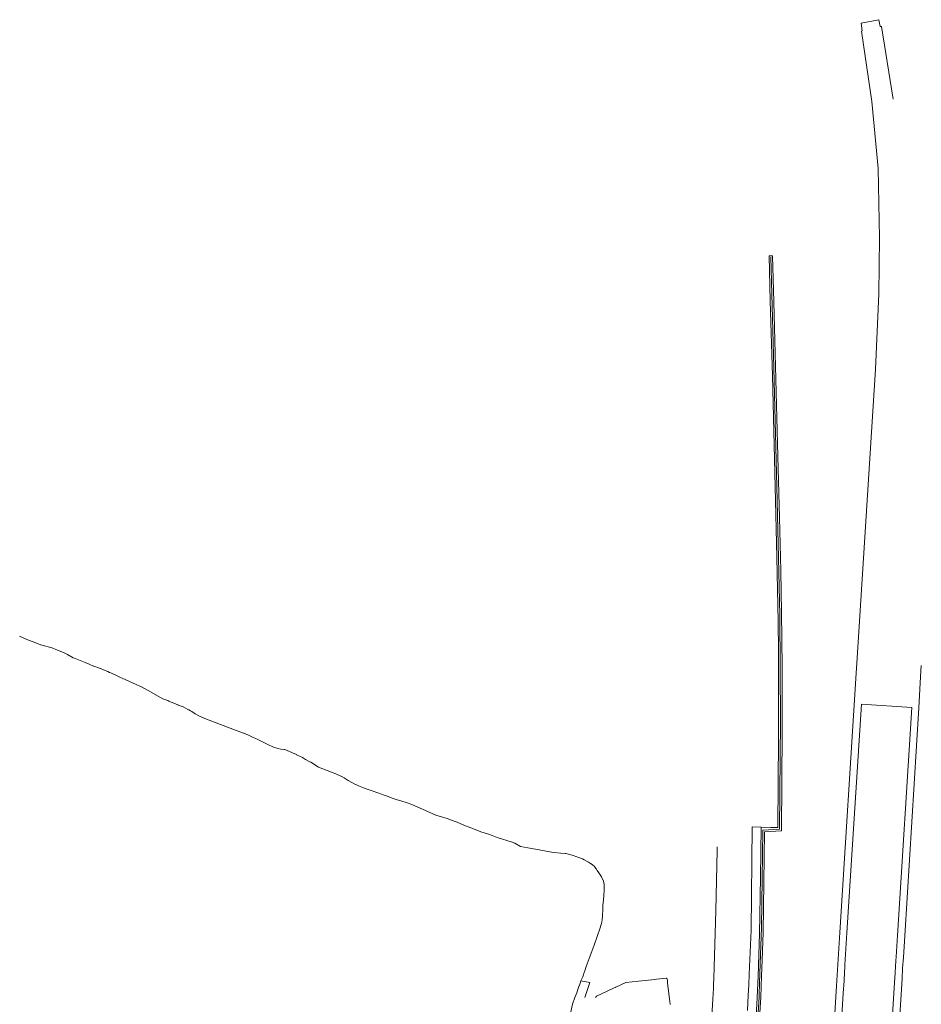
# Model space of a CAD drawing. Header units: metres. Extents: x 152391 to 157968, y 462336 to 467280.
# Tile 426 of 656: x 153572 to 153698, y 467141 to 467280. Entities that reach past the tile are written whole.
import ezdxf

# ---------------------------------------------------------------- set-up
doc = ezdxf.new("R2010")
doc.units = ezdxf.units.M
doc.header["$LTSCALE"] = 0.75
for name, color, linetype, lineweight in [('B-WE-GR-GRAS-GV', 251, 'Continuous', 13), ('B-WE-GR-GROENVOORZIENING-GV', 251, 'Continuous', 18), ('B-WE-GR-HAAG-G', 251, 'GR-HAAG1', 13), ('B-WE-OG-WATER_SLOOT-GV', 251, 'Continuous', 18)]:
    doc.layers.add(name, color=color, linetype=linetype, lineweight=lineweight)
doc.linetypes.add('GR-HAAG1', pattern='A,6,[176,NLCS.SHX,S=0.125,R=0,X=0,Y=0],-2', length=8)

msp = doc.modelspace()

# ---------------------------------------------------------------- linework, layer by layer
at = {"layer": 'B-WE-GR-GRAS-GV'}
msp.add_lwpolyline([(153649.19, 467140.16), (153649.44, 467141.22), (153649.45, 467141.24), (153649.76, 467142.17), (153650.02, 467142.83), (153650.15, 467143.15), (153650.39, 467143.86), (153650.39, 467143.87), (153650.4, 467143.87), (153650.4, 467143.88), (153650.4, 467143.89), (153650.51, 467144.18), (153650.62, 467144.5), (153650.86, 467145.1), (153651.13, 467145.82), (153651.17, 467145.94), (153651.36, 467146.52), (153652.49, 467149.53), (153653.33, 467151.98), (153653.43, 467152.28), (153653.52, 467152.57), (153653.55, 467152.78), (153653.61, 467153.14), (153653.64, 467153.55), (153653.67, 467153.86), (153653.68, 467154.41), (153653.71, 467155.11), (153653.8, 467155.93), (153653.84, 467156.5), (153653.85, 467156.66), (153653.88, 467157.12), (153653.89, 467157.13), (153653.9, 467157.6), (153653.86, 467158.08), (153653.77, 467158.54), (153653.49, 467159.15), (153653.15, 467159.69), (153652.91, 467160.05), (153652.79, 467160.23), (153652.71, 467160.34), (153652.53, 467160.6), (153652.19, 467160.89), (153651.97, 467161.03), (153651.69, 467161.21), (153651.07, 467161.54), (153650.85, 467161.66), (153650.2, 467161.93), (153650.19, 467161.93), (153649.4, 467162.2), (153648.5, 467162.42), (153648.42, 467162.42), (153647.79, 467162.48), (153646.79, 467162.59), (153646.26, 467162.65), (153643.69, 467163.13), (153643.13, 467163.23), (153642.1, 467163.42), (153641.3, 467163.88), (153640.93, 467164), (153638.85, 467164.69), (153638.11, 467164.96), (153637.6, 467165.13), (153636.52, 467165.49), (153635.74, 467165.79), (153634.17, 467166.43), (153633.21, 467166.81), (153632.51, 467167.07), (153632.16, 467167.2), (153631.82, 467167.34), (153631.13, 467167.54), (153630.7, 467167.68), (153630.2, 467167.84), (153628.35, 467168.68), (153626.83, 467169.32), (153626.02, 467169.59), (153625.42, 467169.77), (153624.64, 467170), (153624.05, 467170.2), (153623.49, 467170.43), (153623.38, 467170.47), (153622.79, 467170.7), (153622.59, 467170.78), (153622.06, 467170.98), (153621.27, 467171.24), (153620.43, 467171.54), (153620.04, 467171.68), (153619.56, 467171.84), (153618.81, 467172.18), (153617.9, 467172.7), (153617.31, 467173.05), (153616.89, 467173.29), (153616.83, 467173.32), (153616.15, 467173.64), (153613.7, 467174.59), (153613.58, 467174.66), (153612.64, 467175.25), (153612.47, 467175.34), (153611.9, 467175.66), (153611.44, 467175.91), (153610.61, 467176.32), (153610.6, 467176.33), (153610.04, 467176.6), (153609.98, 467176.62), (153608.99, 467177.03), (153608.9, 467177.04), (153608.42, 467177.1), (153608, 467177.18), (153607.39, 467177.39), (153606.56, 467177.75), (153605.72, 467178.16), (153605.16, 467178.44), (153604.75, 467178.64), (153604.51, 467178.75), (153603.85, 467179.07), (153603.2, 467179.34), (153603.18, 467179.35), (153602.26, 467179.69), (153597.95, 467181.34), (153596.98, 467181.74), (153596.36, 467182.08), (153596.36, 467182.08), (153595.88, 467182.38), (153595.72, 467182.47), (153595.47, 467182.62), (153595.35, 467182.69), (153594.67, 467183.04), (153593.98, 467183.31), (153593.97, 467183.32), (153593.95, 467183.33), (153593.91, 467183.34), (153593.9, 467183.34), (153593.68, 467183.44), (153593.35, 467183.58), (153593.24, 467183.62), (153592.67, 467183.85), (153592.51, 467183.92), (153591.82, 467184.2), (153591.82, 467184.2), (153589.77, 467185.37), (153588.8, 467185.87), (153588.78, 467185.88), (153587.98, 467186.26), (153587.23, 467186.56), (153587.13, 467186.6), (153586.62, 467186.85), (153586.08, 467187.1), (153585.87, 467187.19), (153585.86, 467187.2), (153585.85, 467187.2), (153585.1, 467187.56), (153584.37, 467187.86), (153584.35, 467187.87), (153584.35, 467187.87), (153584.33, 467187.88), (153584.06, 467188), (153583.46, 467188.26), (153583.03, 467188.42), (153582.98, 467188.44), (153582.91, 467188.47), (153582.12, 467188.75), (153582.08, 467188.77), (153581.45, 467189.05), (153580.9, 467189.27), (153579.24, 467189.94), (153579.21, 467189.96), (153578.41, 467190.39), (153577.85, 467190.69), (153576.79, 467191.11), (153576.34, 467191.28), (153575.86, 467191.45), (153575.18, 467191.65), (153575.16, 467191.65), (153574.65, 467191.79), (153574.62, 467191.79), (153574.2, 467191.95), (153572.7, 467192.5), (153572.69, 467192.5), (153571.68, 467192.97)], dxfattribs=at)
at = {"layer": 'B-WE-GR-GROENVOORZIENING-GV'}
for points in [[(153694.54, 467268.5), (153692.89, 467278.75), (153692.69, 467278.72), (153692.49, 467279.68), (153690.02, 467279.19), (153690.17, 467278.12), (153690.08, 467278.09), (153691.52, 467268.2), (153692.41, 467258.78), (153692.59, 467249.03), (153692.5, 467241.14), (153692.06, 467230.52), (153689.43, 467189.18), (153689.34, 467187.78), (153687.03, 467151.32), (153686.76, 467146.81), (153686.66, 467145.32), (153686.57, 467143.83), (153684.76, 467114.43)], [(153675.47, 467134.82), (153675.92, 467142.21), (153676.03, 467145.24), (153676.1, 467147.42), (153676.23, 467151.34), (153676.34, 467158.4), (153676.43, 467165.49), (153678.8, 467165.62), (153678.93, 467179.56), (153678.93, 467183.93), (153678.91, 467188.44), (153678.87, 467192.61), (153678.84, 467196.33), (153678.71, 467202.17), (153678.54, 467209.67), (153678.33, 467218.28), (153677.76, 467239.99), (153677.57, 467246.49), (153677.07, 467246.49), (153677.25, 467240.15), (153677.54, 467229.59), (153677.93, 467214.04), (153678.17, 467204.11), (153678.36, 467195.06), (153678.38, 467190.9), (153678.42, 467183.93), (153678.41, 467178.57), (153678.3, 467166.08), (153677.32, 467166.08), (153675.94, 467166.12), (153675.85, 467159.08), (153675.73, 467151.14), (153675.52, 467145.18), (153675.46, 467143.21), (153675.42, 467142.15), (153675.02, 467135.39)], [(153672.84, 466777.96), (153673.58, 466789.9), (153675.46, 466820.43), (153677.8, 466856.95), (153678.9, 466874.33), (153679.83, 466889.34), (153682.07, 466925.93), (153684.55, 466965.5), (153685.96, 466988.54), (153686.85, 467002.9), (153691.59, 467077.86), (153691.98, 467084.06), (153693.79, 467113.4), (153695.77, 467144.82), (153695.86, 467146.32), (153695.96, 467147.82), (153696.15, 467150.85), (153698.13, 467182.92), (153698.39, 467187.28), (153698.48, 467188.85)], [(153685.76, 467114.37), (153687.55, 467143.49), (153687.57, 467143.77), (153687.74, 467146.52), (153687.75, 467146.75), (153688.03, 467151.26), (153690.06, 467183.41), (153697.13, 467182.98), (153695.15, 467150.91), (153694.96, 467147.88), (153694.92, 467147.32), (153694.77, 467144.89), (153694.73, 467144.28), (153692.79, 467113.46)], [(153675.02, 467135.39), (153675.42, 467142.15), (153675.46, 467143.21), (153675.52, 467145.18), (153675.73, 467151.14), (153675.85, 467159.08), (153675.94, 467166.12), (153674.72, 467166.16), (153674.54, 467151.65), (153674.27, 467145.46), (153674.21, 467143.97), (153674.15, 467142.49), (153674.06, 467140.33)], [(153668.19, 467125.42), (153669.16, 467141.95), (153669.25, 467143.43), (153669.27, 467143.89), (153669.31, 467144.91), (153669.59, 467154.36), (153669.77, 467162.86), (153669.77, 467163.36)]]:
    msp.add_lwpolyline(points, dxfattribs=at)
at = {"layer": 'B-WE-GR-HAAG-G'}
msp.add_lwpolyline([(153655.82, 466828.84), (153658.22, 466866.67), (153660.27, 466901.03), (153662.72, 466938.55), (153665.1, 466975.83), (153667.43, 467013.17), (153672.37, 467088.61), (153674.72, 467126.17), (153675.68, 467142.28), (153675.69, 467142.66), (153675.74, 467144.14), (153675.79, 467145.62), (153676.01, 467152.04), (153676.19, 467165.73), (153678.55, 467165.86), (153678.68, 467180.98), (153678.6, 467195.95), (153678.18, 467214.02), (153677.71, 467232.56), (153677.33, 467246.28)], dxfattribs=at)
at = {"layer": 'B-WE-OG-WATER_SLOOT-GV'}
for points in [[(153651.18, 467142.19), (153651.85, 467144.29), (153650.62, 467144.5), (153650.51, 467144.18), (153650.4, 467143.89), (153650.4, 467143.88), (153650.4, 467143.87), (153650.39, 467143.87), (153650.39, 467143.86), (153650.15, 467143.15), (153650.02, 467142.83), (153649.76, 467142.17), (153649.45, 467141.24), (153649.44, 467141.22), (153649.19, 467140.16)], [(153652.65, 467142.19), (153652.79, 467142.37), (153655.08, 467143.42), (153655.3, 467143.52), (153655.47, 467143.6), (153655.49, 467143.61), (153655.51, 467143.62), (153656.92, 467144.27), (153658.7, 467144.47), (153660.57, 467144.67), (153661.24, 467144.75), (153662.59, 467144.9), (153662.66, 467144.86), (153662.67, 467144.85), (153662.76, 467144.78), (153662.78, 467144.6), (153662.78, 467144.5), (153662.78, 467144.24), (153663.13, 467141.55), (153663.14, 467141.47), (153663.15, 467141.4), (153663.17, 467141.2)], [(153663.17, 467141.2), (153663.15, 467141.4), (153663.14, 467141.47), (153663.13, 467141.55), (153662.78, 467144.24), (153662.78, 467144.5), (153662.78, 467144.6), (153662.76, 467144.78), (153662.67, 467144.85), (153662.66, 467144.86), (153662.59, 467144.9), (153661.24, 467144.75), (153660.57, 467144.67), (153658.7, 467144.47), (153656.92, 467144.27), (153655.51, 467143.62), (153655.49, 467143.61), (153655.47, 467143.6), (153655.3, 467143.52), (153655.08, 467143.42), (153652.79, 467142.37), (153652.65, 467142.19)]]:
    msp.add_lwpolyline(points, dxfattribs=at)

doc.saveas('drawing.dxf')
